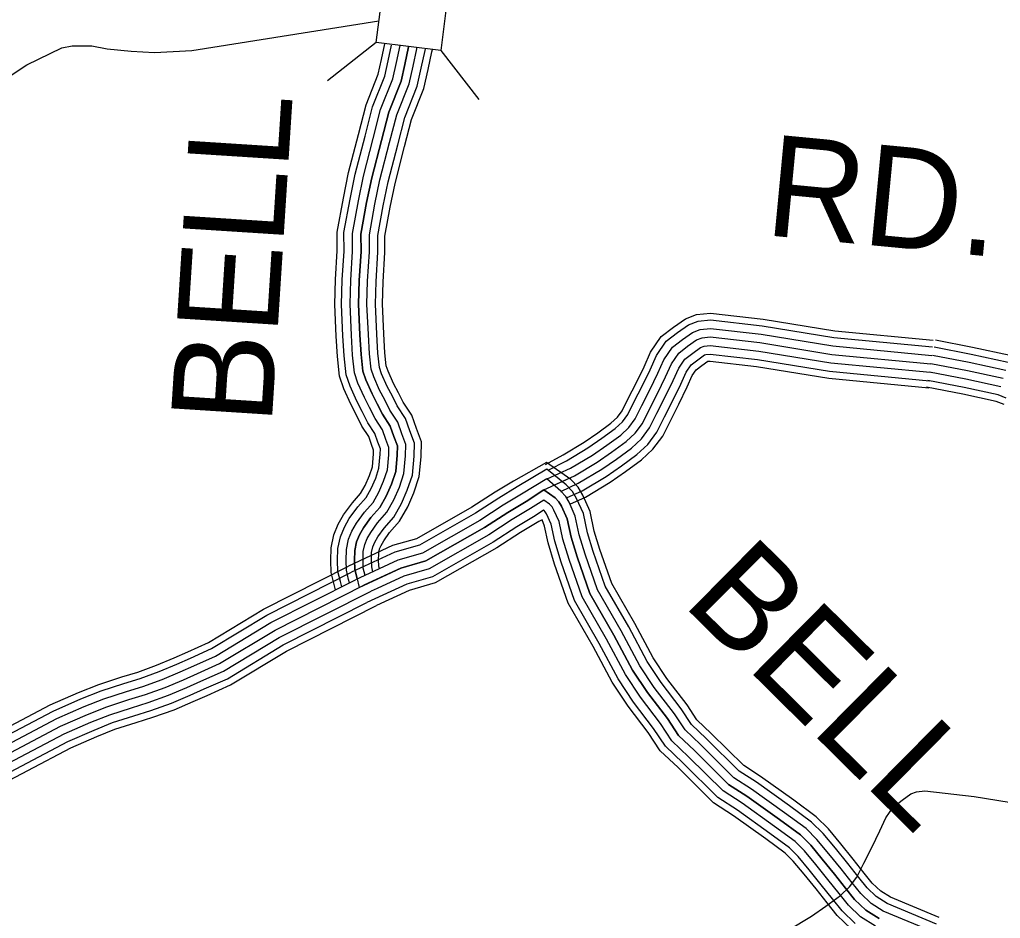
# Model space of a CAD drawing. Extents: x 1788175 to 1969470, y 584502 to 738744.
# Drawn here: x 1928256 to 1931847, y 658464 to 661754 of the extents above; entities that cross this region are included whole.
import ezdxf

# ---------------------------------------------------------------- set-up
doc = ezdxf.new("R2010")
doc.units = 0
for name, color, linetype in [('DESIGN - ROW - Right-of-Way and Easement Labels', 7, 'Continuous'), ('DESIGN - TRANSPORTATION - Text', 7, 'Continuous'), ('SURVEY - CONTOURS - Index with Text', 7, 'Continuous'), ('SURVEY - DRAINAGE - Storm Sewer', 7, 'Continuous'), ('SURVEY - TRANSPORTATION - Roads', 7, 'Continuous')]:
    doc.layers.add(name, color=color, linetype=linetype)

msp = doc.modelspace()

# ---------------------------------------------------------------- linework, layer by layer
at = {"layer": 'DESIGN - TRANSPORTATION - Text'}
for points in [[(1928886.6, 661640.4), (1929570.7, 661749.6)], [(1928132, 661489.8), (1928282.7, 661588.1), (1928410.5, 661650.9), (1928448.7, 661657.9), (1928520.8, 661658), (1928576.5, 661646.6), (1928664.4, 661638.2), (1928750.4, 661634), (1928886.6, 661640.4)]]:
    msp.add_lwpolyline(points, dxfattribs=at)
at = {"layer": 'SURVEY - CONTOURS - Index with Text'}
for points in [[(1929412.5, 659666.6), (1929406.3, 659691.7), (1929396.9, 659730.8), (1929395.4, 659774.2), (1929396.6, 659821), (1929406.8, 659868.5), (1929422.6, 659906.6), (1929442.3, 659941.1), (1929474.6, 659985.7), (1929504.2, 660019.1), (1929520.7, 660048.7), (1929536.6, 660084.9), (1929547.4, 660117.4), (1929551.8, 660164.6), (1929552.2, 660178.6), (1929544.6, 660198.5), (1929534.8, 660227.5), (1929509.1, 660265.6), (1929487.9, 660308.6), (1929468.1, 660346.6), (1929442.8, 660403.1), (1929427.2, 660448.4), (1929419.5, 660520.7), (1929415.2, 660595.6), (1929410, 660711.6), (1929412.4, 660802.4), (1929419.1, 660907.1), (1929418.8, 660976.3), (1929441.5, 661100.9), (1929460.5, 661193.8), (1929496.7, 661333.3), (1929524.8, 661442.1), (1929569.2, 661553.7), (1929581.3, 661608.4), (1929593.5, 661665.4)], [(1929435.1, 659678), (1929430.3, 659697.6), (1929421.6, 659734.1), (1929420.1, 659774.3), (1929421.3, 659818.1), (1929430.5, 659861.1), (1929444.9, 659895.7), (1929463.1, 659927.7), (1929493.9, 659970.2), (1929524.4, 660004.7), (1929542.8, 660037.7), (1929559.7, 660076), (1929571.7, 660112.2), (1929576.5, 660163.1), (1929577, 660182.8), (1929567.8, 660206.9), (1929557.1, 660238.5), (1929530.5, 660278), (1929510, 660319.7), (1929490.4, 660357.3), (1929465.8, 660412.2), (1929451.5, 660453.8), (1929444.1, 660522.7), (1929439.9, 660596.8), (1929434.8, 660711.8), (1929437.1, 660801.3), (1929443.9, 660906.4), (1929443.5, 660974.2), (1929465.7, 661096.2), (1929484.6, 661188.2), (1929520.6, 661327.1), (1929548.3, 661434.4), (1929592.9, 661546.4), (1929605.4, 661603.1), (1929617.7, 661660.2)], [(1929463.5, 659692.4), (1929460.4, 659704.9), (1929452.4, 659738.3), (1929451.1, 659774.5), (1929452.2, 659814.4), (1929460.2, 659851.8), (1929472.7, 659882), (1929489.2, 659910.8), (1929518.1, 659950.8), (1929549.9, 659986.7), (1929570.6, 660023.9), (1929588.6, 660064.9), (1929602.3, 660105.8), (1929607.4, 660161.2), (1929608.1, 660188.1), (1929597, 660217.4), (1929585.1, 660252.4), (1929557.4, 660293.6), (1929537.6, 660333.7), (1929518.3, 660370.8), (1929494.7, 660423.6), (1929481.9, 660460.6), (1929475, 660525.2), (1929470.9, 660598.4), (1929465.8, 660712.1), (1929468.1, 660799.9), (1929474.9, 660905.5), (1929474.5, 660971.4), (1929496.2, 661090.3), (1929514.8, 661181.2), (1929550.6, 661319.3), (1929577.8, 661424.7), (1929622.7, 661537.3), (1929635.7, 661596.5), (1929649.1, 661659)], [(1929680, 661655.2), (1929679.7, 661653.7), (1929666, 661589.9), (1929652.4, 661528.2), (1929607.4, 661415.1), (1929580.6, 661311.5), (1929545, 661174.2), (1929526.6, 661084.4), (1929505.5, 660968.7), (1929505.9, 660904.6), (1929499.1, 660798.5), (1929496.8, 660712.4), (1929501.9, 660600), (1929506, 660527.7), (1929512.4, 660467.4), (1929523.5, 660435), (1929546.2, 660384.3), (1929565.3, 660347.7), (1929584.3, 660309.2), (1929613.2, 660266.3), (1929626.2, 660227.9), (1929639.3, 660193.5), (1929638.4, 660159.4), (1929632.8, 660099.4), (1929617.6, 660053.7), (1929598.4, 660010.1), (1929575.3, 659968.6), (1929542.3, 659931.4), (1929515.3, 659894), (1929500.6, 659868.3), (1929489.9, 659842.6), (1929483.1, 659810.7), (1929482.1, 659774.6)], [(1929491.9, 659706.5), (1929490.5, 659712.3), (1929483.3, 659742.5), (1929482.1, 659774.6), (1929483.1, 659810.7), (1929489.9, 659842.6), (1929500.6, 659868.3), (1929515.3, 659894), (1929542.3, 659931.4), (1929575.3, 659968.6), (1929598.4, 660010.1), (1929617.6, 660053.7), (1929632.8, 660099.4), (1929638.4, 660159.4), (1929639.3, 660193.5), (1929626.2, 660227.9), (1929613.2, 660266.3), (1929584.3, 660309.2), (1929565.3, 660347.7), (1929546.2, 660384.3), (1929523.5, 660435), (1929512.4, 660467.4), (1929506, 660527.7), (1929501.9, 660600), (1929496.8, 660712.4), (1929499.1, 660798.5), (1929505.9, 660904.6), (1929505.5, 660968.7), (1929526.6, 661084.4), (1929545, 661174.2), (1929580.6, 661311.5), (1929607.4, 661415.1), (1929652.4, 661528.2), (1929666, 661589.9), (1929679.7, 661653.7), (1929680, 661655.2)], [(1929520.6, 659719.6), (1929514.2, 659746.7), (1929513.2, 659774.8), (1929514, 659807), (1929519.6, 659833.3), (1929528.5, 659854.7), (1929541.4, 659877.2), (1929566.5, 659912), (1929600.8, 659950.6), (1929626.2, 659996.3), (1929646.6, 660042.5), (1929663.3, 660093), (1929669.4, 660157.6), (1929670.4, 660198.8), (1929655.4, 660238.4), (1929641.2, 660280.2), (1929611.2, 660324.7), (1929592.9, 660361.8), (1929574.1, 660397.8), (1929552.4, 660446.4), (1929542.8, 660474.2), (1929536.9, 660530.2), (1929532.8, 660601.6), (1929527.8, 660712.7), (1929530, 660797.1), (1929536.9, 660903.7), (1929536.6, 660966), (1929557, 661078.6), (1929575.2, 661167.2), (1929610.6, 661303.8), (1929636.9, 661405.4), (1929682.1, 661519), (1929696.3, 661583.4), (1929710.1, 661647.4), (1929710.8, 661651.3)], [(1929549.3, 659733), (1929545, 659750.9), (1929544.2, 659774.9), (1929544.9, 659803.3), (1929549.4, 659824), (1929556.4, 659841), (1929567.5, 659860.4), (1929590.8, 659892.6), (1929626.2, 659932.5), (1929654, 659982.5), (1929675.5, 660031.4), (1929693.9, 660086.6), (1929700.3, 660155.7), (1929701.6, 660204.1), (1929684.5, 660248.9), (1929669.2, 660294.1), (1929638, 660340.3), (1929620.6, 660375.8), (1929602.1, 660411.3), (1929581.3, 660457.8), (1929573.3, 660481), (1929567.8, 660532.7), (1929563.8, 660603.1), (1929558.8, 660712.9), (1929561, 660795.7), (1929567.9, 660902.7), (1929567.6, 660963.3), (1929587.5, 661072.7), (1929605.4, 661160.1), (1929640.7, 661296), (1929666.4, 661395.8), (1929711.8, 661509.9), (1929726.6, 661576.8), (1929740.4, 661641.2), (1929741.7, 661647.5)], [(1929573.1, 659744), (1929570.6, 659754.4), (1929569.9, 659775), (1929570.6, 659800.2), (1929574, 659816.3), (1929579.5, 659829.6), (1929589.1, 659846.4), (1929610.8, 659876.5), (1929647.3, 659917.6), (1929677.1, 659971), (1929699.5, 660022.1), (1929719.2, 660081.3), (1929726, 660154.2), (1929727.4, 660208.5), (1929708.7, 660257.6), (1929692.5, 660305.6), (1929660.3, 660353.3), (1929643.5, 660387.4), (1929625.2, 660422.5), (1929605.2, 660467.3), (1929598.5, 660486.6), (1929593.4, 660534.8), (1929589.5, 660604.4), (1929584.6, 660713.2), (1929586.7, 660794.5), (1929593.6, 660902), (1929593.3, 660961), (1929612.7, 661067.8), (1929630.5, 661154.3), (1929665.5, 661289.6), (1929690.9, 661387.8), (1929736.5, 661502.3), (1929751.7, 661571.3), (1929765.6, 661636), (1929767.3, 661644.3)], [(1931623, 658467.2), (1931444.1, 658541.5), (1931408.6, 658564.1), (1931377.9, 658593.4), (1931348.7, 658629.7), (1931308, 658680.9), (1931262.8, 658737), (1931217.1, 658791.8), (1931172.5, 658836.4), (1931090, 658896.9), (1930968.2, 658983.5), (1930907.3, 659023.5), (1930788, 659141.5), (1930736, 659190.8), (1930699.5, 659246.2), (1930625.9, 659342.4), (1930575.9, 659418.1), (1930508.5, 659543.8), (1930423.8, 659690.5), (1930380.6, 659814.5), (1930360.1, 659882.1), (1930344.7, 659953.9), (1930318.2, 660013.5), (1930301, 660042.6), (1930274.5, 660070.6), (1930184.7, 660133.5), (1930063.9, 660065.1), (1929996.7, 660024.7), (1929912, 659969.4), (1929709.4, 659854), (1929620.9, 659828.6), (1929460.4, 659753.3)], [(1931613.2, 658443.4), (1931432.2, 658518.6), (1931392.6, 658543.8), (1931358.9, 658576), (1931328.6, 658613.6), (1931287.9, 658664.8), (1931242.9, 658720.7), (1931198.1, 658774.4), (1931155.7, 658816.8), (1931074.9, 658876), (1930953.7, 658962.3), (1930891, 659003.4), (1930770.1, 659123), (1930716.2, 659174.2), (1930678.5, 659231.3), (1930605, 659327.4), (1930553.8, 659404.9), (1930486, 659531.3), (1930400.4, 659679.7), (1930356.2, 659806.6), (1930335.2, 659875.6), (1930320.1, 659945.9), (1930295.3, 660001.7), (1930280.3, 660027.1), (1930257.6, 660051), (1930186.1, 660108.6), (1930077.5, 660043.3), (1930010.3, 660002.9), (1929925.4, 659947.4), (1929719.5, 659830.1), (1929629.9, 659804.4), (1929471.5, 659731.2)], [(1931601.3, 658414.8), (1931417.8, 658491), (1931373.4, 658519.3), (1931336.1, 658554.9), (1931304.4, 658594.2), (1931263.7, 658645.4), (1931218.9, 658701), (1931175.2, 658753.5), (1931135.4, 658793.2), (1931056.7, 658850.9), (1930936.2, 658936.7), (1930871.4, 658979.2), (1930748.5, 659100.7), (1930692.3, 659154.2), (1930653.2, 659213.3), (1930579.7, 659309.5), (1930527.2, 659389), (1930458.9, 659516.2), (1930372, 659666.8), (1930326.7, 659796.9), (1930305.1, 659867.8), (1930290.5, 659936.3), (1930267.7, 659987.5), (1930255.4, 660008.3), (1930237.2, 660027.5), (1930186.1, 660073.5), (1930093.9, 660017), (1930026.8, 659976.6), (1929941.5, 659920.9), (1929731.6, 659801.4), (1929640.7, 659775.3), (1929485.5, 659703.6)], [(1929482.1, 659774.6), (1929483.3, 659742.5), (1929490.5, 659712.3), (1929499.6, 659675.9), (1929651.5, 659746.1), (1929743.7, 659772.6), (1929957.7, 659894.5), (1930043.3, 659950.3), (1930110.4, 659990.7), (1930175.6, 660033.1), (1930216.8, 660003.9), (1930230.5, 659989.5), (1930240, 659973.2), (1930260.8, 659926.6), (1930275.1, 659860.1), (1930297.2, 659787.3), (1930343.7, 659653.8), (1930431.8, 659501.2), (1930500.5, 659373.1), (1930554.4, 659291.5), (1930627.9, 659195.3), (1930668.4, 659134.1), (1930727, 659078.5), (1930851.8, 658954.9), (1930918.7, 658911.1), (1931038.6, 658825.8), (1931115.2, 658769.6), (1931152.3, 658732.6), (1931194.9, 658681.3), (1931239.5, 658626.1), (1931280.2, 658574.9), (1931313.2, 658533.9), (1931354.2, 658494.8), (1931403.4, 658463.4)], [(1931403.4, 658463.4), (1931354.2, 658494.8), (1931313.2, 658533.9), (1931280.2, 658574.9), (1931239.5, 658626.1), (1931194.9, 658681.3), (1931152.3, 658732.6), (1931115.2, 658769.6), (1931038.6, 658825.8), (1930918.7, 658911.1), (1930851.8, 658954.9), (1930727, 659078.5), (1930668.4, 659134.1), (1930627.9, 659195.3), (1930554.4, 659291.5), (1930500.5, 659373.1), (1930431.8, 659501.2), (1930343.7, 659653.8), (1930297.2, 659787.3), (1930275.1, 659860.1), (1930260.8, 659926.6), (1930240, 659973.2), (1930230.5, 659989.5), (1930216.8, 660003.9), (1930175.6, 660033.1), (1930110.4, 659990.7), (1930043.3, 659950.3), (1929957.7, 659894.5), (1929743.7, 659772.6), (1929651.5, 659746.1), (1929515.8, 659683.4)], [(1931389, 658435.8), (1931335, 658470.2), (1931290.3, 658512.9), (1931256, 658555.5), (1931215.3, 658606.7), (1931171, 658661.7), (1931129.3, 658711.7), (1931095, 658746), (1931020.4, 658800.6), (1930901.2, 658885.5), (1930832.2, 658930.7), (1930705.4, 659056.2), (1930644.5, 659114.1), (1930602.7, 659177.3), (1930529.1, 659273.5), (1930473.9, 659357.2), (1930404.7, 659486.1), (1930315.4, 659640.9), (1930267.7, 659777.7), (1930245.1, 659852.3), (1930231.2, 659916.9), (1930212.4, 659959), (1930205.5, 659970.8), (1930196.4, 659980.4), (1930174.8, 659995.6), (1930126.8, 659964.4), (1930059.7, 659924.1), (1929973.9, 659868), (1929755.8, 659743.8), (1929662.4, 659717), (1929564.6, 659671.8)], [(1931315.7, 658445.7), (1931267.4, 658491.9), (1931231.8, 658536.1), (1931191.1, 658587.3), (1931147, 658642), (1931106.4, 658690.7), (1931074.7, 658722.4), (1931002.3, 658775.5), (1930883.8, 658859.9), (1930812.6, 658906.5), (1930683.8, 659034), (1930620.5, 659094.1), (1930577.4, 659159.4), (1930503.9, 659255.5), (1930447.2, 659341.3), (1930377.6, 659471), (1930287.1, 659627.9), (1930238.2, 659768.1), (1930215, 659844.5), (1930201.6, 659907.3), (1930184.8, 659944.8), (1930180.6, 659952), (1930176, 659956.8), (1930174.1, 659958.2), (1930143.3, 659938.1), (1930076.2, 659897.8), (1929990, 659841.5), (1929768, 659715), (1929673.2, 659687.8), (1929527.6, 659620.6)], [(1931300.4, 658426.2), (1931249.2, 658475.1), (1931212.5, 658520.7), (1931171.8, 658571.9), (1931127.9, 658626.4), (1931088.2, 658674), (1931058.6, 658703.6), (1930987.8, 658755.5), (1930869.8, 658839.5), (1930797, 658887.2), (1930666.6, 659016.2), (1930601.5, 659078.1), (1930557.2, 659145), (1930483.7, 659241.2), (1930426, 659328.6), (1930356, 659459), (1930264.5, 659617.6), (1930214.7, 659760.4), (1930191.1, 659838.3), (1930177.9, 659899.6), (1930169, 659922.6), (1930156.4, 659917.1), (1930089.3, 659876.8), (1930002.9, 659820.4), (1929777.6, 659692.1), (1929681.9, 659664.6), (1929562.3, 659609.4)], [(1928037.5, 659071.8), (1928367.5, 659245.6), (1928471, 659290.9), (1928545.9, 659320.8), (1928630.1, 659347.8), (1928689.2, 659365.8), (1928757.7, 659390.5), (1928821.4, 659417.5), (1928871.4, 659439.9), (1928947.6, 659473.7), (1929149.1, 659595.5), (1929460.4, 659753.3)], [(1928050.3, 659050.6), (1928378.3, 659223.3), (1928480.5, 659268.1), (1928554.3, 659297.5), (1928637.5, 659324.2), (1928697, 659342.4), (1928766.7, 659367.4), (1928831.3, 659394.8), (1928881.5, 659417.3), (1928959, 659451.8), (1929161.1, 659573.9), (1929471.5, 659731.2)], [(1928066.4, 659024), (1928391.7, 659195.3), (1928492.5, 659239.5), (1928564.8, 659268.3), (1928646.7, 659294.6), (1928706.8, 659312.9), (1928778, 659338.6), (1928843.7, 659366.4), (1928894.1, 659389), (1928973.4, 659424.2), (1929176.1, 659546.8), (1929485.5, 659703.6)], [(1928082.4, 658997.4), (1928405.2, 659167.4), (1928504.4, 659210.9), (1928575.2, 659239.1), (1928656, 659265.1), (1928716.5, 659283.5), (1928789.3, 659309.7), (1928856.1, 659338), (1928906.7, 659360.7), (1928987.8, 659396.7), (1929191.2, 659519.6), (1929515.8, 659683.4)], [(1928098.5, 658970.9), (1928418.7, 659139.4), (1928516.4, 659182.3), (1928585.7, 659209.9), (1928665.3, 659235.5), (1928726.3, 659254.1), (1928800.6, 659280.8), (1928868.5, 659309.6), (1928919.4, 659332.4), (1929002.1, 659369.1), (1929206.2, 659492.5), (1929542.6, 659661.6)], [(1929564.6, 659671.8), (1929542.6, 659661.6)], [(1928114.6, 658944.3), (1928432.1, 659111.5), (1928528.4, 659153.7), (1928596.2, 659180.7), (1928674.5, 659205.9), (1928736.1, 659224.7), (1928811.9, 659251.9), (1928880.9, 659281.2), (1928932, 659304.1), (1929016.5, 659341.6), (1929221.3, 659465.4), (1929527.6, 659620.6)], [(1928127.9, 658922.3), (1928443.3, 659088.3), (1928538.3, 659130), (1928604.9, 659156.5), (1928682.2, 659181.3), (1928744.2, 659200.2), (1928821.3, 659228), (1928891.2, 659257.6), (1928942.5, 659280.6), (1929028.4, 659318.8), (1929233.7, 659442.9), (1929562.3, 659609.4)]]:
    msp.add_lwpolyline(points, dxfattribs=at)
at = {"layer": 'SURVEY - DRAINAGE - Storm Sewer'}
for p, q in [((1929562, 661669.9), (1929382.9, 661530.4)), ((1929797.8, 661640.5), (1929937.4, 661461.3))]:
    msp.add_line(p, q, dxfattribs=at)
msp.add_lwpolyline([(1929827.1, 661876.3), (1929797.8, 661640.5), (1929562, 661669.9), (1929591.4, 661905.6), (1929827.1, 661876.3)], dxfattribs=at)
at = {"layer": 'SURVEY - TRANSPORTATION - Roads'}
for points in [[(1930181, 660125.9), (1930246.5, 660161.1), (1930323.4, 660207.1), (1930373.2, 660241.6), (1930420.8, 660276.3), (1930444.6, 660298.9), (1930462.2, 660322.1), (1930484.2, 660366.7), (1930513.6, 660423.7), (1930542.2, 660482.9), (1930566.2, 660536.5), (1930605.4, 660593.7), (1930650.2, 660628.2), (1930693.6, 660659), (1930734.7, 660674.3), (1930785.1, 660679.7), (1930978.4, 660657.5), (1931240.6, 660614.7), (1931600.9, 660580.4)], [(1930190.9, 660104.8), (1930258.1, 660139.2), (1930336.8, 660186.3), (1930387.5, 660221.4), (1930436.7, 660257.3), (1930463, 660282.3), (1930483.3, 660309), (1930506.3, 660355.6), (1930535.7, 660412.7), (1930564.6, 660472.5), (1930587.8, 660524.4), (1930623.6, 660576.5), (1930664.9, 660608.3), (1930705.2, 660637), (1930740.4, 660650), (1930785, 660654.8), (1930975, 660633), (1931237.5, 660590.2), (1931598.6, 660555.8)], [(1930187.2, 660072.5), (1930272.5, 660111.7), (1930353.6, 660160.3), (1930405.4, 660196.2), (1930456.6, 660233.5), (1930486.2, 660261.6), (1930509.8, 660292.6), (1930534, 660341.6), (1930563.4, 660398.8), (1930592.7, 660459.4), (1930614.9, 660509.2), (1930646.4, 660554.9), (1930683.4, 660583.4), (1930719.9, 660609.3), (1930747.6, 660619.6), (1930784.9, 660623.6), (1930970.7, 660602.3), (1931233.5, 660559.4), (1931595.6, 660524.9)], [(1930175.6, 660033.1), (1930287, 660084.3), (1930370.4, 660134.2), (1930423.4, 660170.9), (1930476.5, 660209.6), (1930509.3, 660240.8), (1930536.3, 660276.2), (1930561.6, 660327.6), (1930591.2, 660385), (1930620.8, 660446.4), (1930642.1, 660493.9), (1930669.2, 660533.3), (1930701.8, 660558.5), (1930734.5, 660581.7), (1930754.7, 660589.2), (1930784.8, 660592.4), (1930966.4, 660571.6), (1931229.5, 660528.6), (1931592.7, 660494.1)], [(1930212.3, 660049.9), (1930287, 660084.3), (1930370.4, 660134.2), (1930423.4, 660170.9), (1930476.5, 660209.6), (1930509.3, 660240.8), (1930536.3, 660276.2), (1930561.6, 660327.6), (1930591.2, 660385), (1930620.8, 660446.4), (1930642.1, 660493.9), (1930669.2, 660533.3), (1930701.8, 660558.5), (1930734.5, 660581.7), (1930754.7, 660589.2), (1930784.8, 660592.4), (1930966.4, 660571.6), (1931229.5, 660528.6), (1931592.7, 660494.1)], [(1931882.8, 660524.1), (1931744.5, 660553.9), (1931609.4, 660580.2)], [(1930237.3, 660027.3), (1930301.5, 660056.8), (1930387.2, 660108.1), (1930441.4, 660145.6), (1930496.4, 660185.7), (1930532.5, 660220.1), (1930562.7, 660259.8), (1930589.3, 660313.7), (1930618.9, 660371.2), (1930648.9, 660433.3), (1930669.2, 660478.7), (1930691.9, 660511.7), (1930720.3, 660533.6), (1930749.1, 660554.1), (1930761.8, 660558.8), (1930784.7, 660561.2), (1930962.2, 660540.9), (1931225.6, 660497.9), (1931589.7, 660463.2)], [(1931875.3, 660499.4), (1931739.3, 660528.7), (1931604.5, 660554.9)], [(1930258.5, 660003), (1930316, 660029.3), (1930404, 660082.1), (1930459.3, 660120.4), (1930516.3, 660161.9), (1930555.6, 660199.3), (1930589.2, 660243.4), (1930617, 660299.7), (1930646.7, 660357.3), (1930677, 660420.2), (1930696.4, 660463.5), (1930714.7, 660490.2), (1930738.7, 660508.7), (1930763.7, 660526.4), (1930769, 660528.4), (1930784.6, 660530), (1930957.9, 660510.2), (1931221.6, 660467.1), (1931586.8, 660432.3)], [(1931866.2, 660469.7), (1931733.1, 660498.4), (1931598.6, 660524.5)], [(1930270.8, 659980.3), (1930328, 660006.6), (1930417.9, 660060.4), (1930474.2, 660099.4), (1930532.8, 660142.1), (1930574.8, 660182.1), (1930611.2, 660229.8), (1930640, 660288.2), (1930669.7, 660345.8), (1930700.4, 660409.4), (1930718.9, 660450.8), (1930733.6, 660472.3), (1930754.1, 660488), (1930775.4, 660503.2), (1930784.5, 660504.2), (1930954.4, 660484.7), (1931218.3, 660441.6), (1931584.4, 660406.7)], [(1931857.1, 660439.9), (1931726.9, 660468), (1931592.7, 660494.1)], [(1931857.1, 660439.9), (1931726.9, 660468), (1931592.7, 660494.1)], [(1931848, 660410.2), (1931720.7, 660437.6), (1931586.8, 660463.6)], [(1931860.8, 660345), (1931831.7, 660356.7), (1931709.5, 660383), (1931576.1, 660408.9)], [(1931868.3, 660368.6), (1931838.9, 660380.4), (1931714.4, 660407.2), (1931580.9, 660433.2)], [(1930960.4, 658371.6), (1931071.9, 658422.8), (1931155.3, 658472.7), (1931208.3, 658509.4), (1931261.3, 658548.1), (1931294.2, 658579.3), (1931321.1, 658614.7), (1931346.5, 658666.1), (1931376, 658723.5), (1931405.7, 658784.9), (1931427, 658832.4), (1931454, 658871.8), (1931486.7, 658897), (1931519.3, 658920.2), (1931539.6, 658927.7), (1931569.7, 658930.9), (1931751.3, 658910.1), (1932014.4, 658867.1), (1932377.5, 658832.6)]]:
    msp.add_lwpolyline(points, dxfattribs=at)

# ---------------------------------------------------------------- texts
at = {"layer": 'DESIGN - ROW - Right-of-Way and Easement Labels'}
for s, rotation, p in [('BELL', 86.335, (1929178.4, 660267)), ('RD.', 354.5615, (1930979.7, 660965.6)), ('BELL', 315.3027, (1930678.3, 659616.2))]:
    msp.add_text(s, height=370, rotation=rotation, dxfattribs=at).set_placement(p)

doc.saveas('drawing.dxf')
